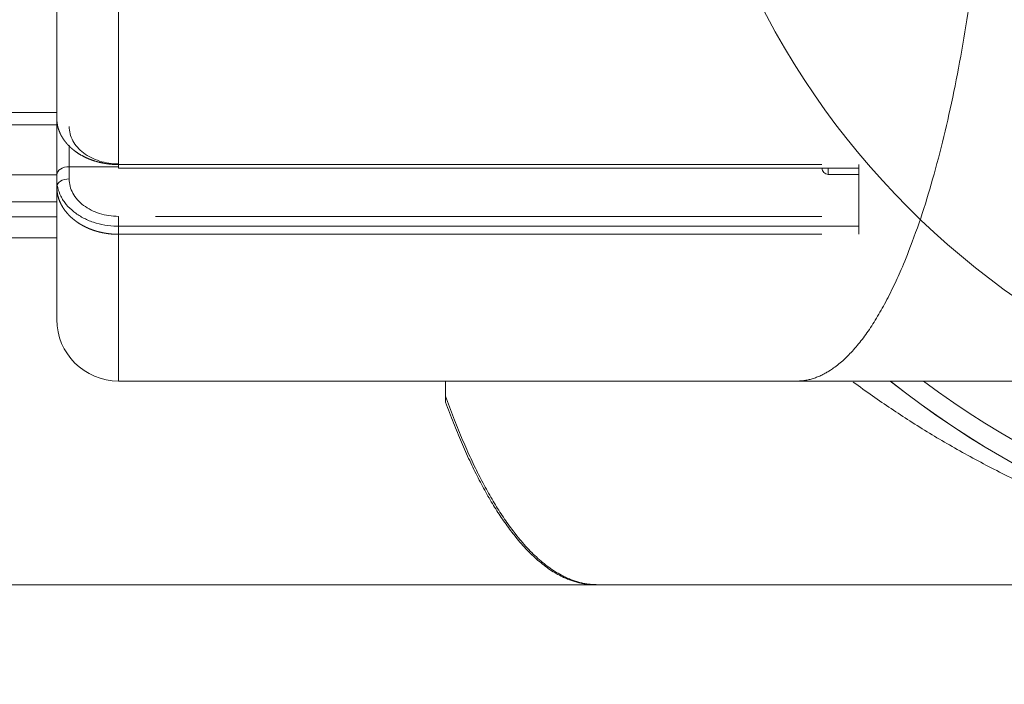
# Model space of a CAD drawing. Header units: millimetres. Extents: x 25069 to 61396, y 8621 to 21558.
# Tile 619 of 656: x 59112 to 59192, y 15310 to 15364. Entities that reach past the tile are written whole.
import ezdxf

# ---------------------------------------------------------------- set-up
doc = ezdxf.new("R2010")
doc.units = ezdxf.units.MM
doc.layers.add('10', color=7, linetype='Continuous')
doc.layers.add('dim', color=84, linetype='Continuous', lineweight=9)
doc.dimstyles.get("Standard").update_dxf_attribs({"dimtxt": 15, "dimasz": 5, "dimexe": 8, "dimexo": 5, "dimgap": 3, "dimtad": 0, "dimzin": 0, "dimdsep": 46, "dimtxsty": 'Standard', "dimblk": 'CLOSEDBLANK', "dimcen": 2, "dimclrd": 4, "dimclre": 3, "dimadec": 0, "dimazin": 0, "dimtfac": 1, "dimtofl": 0, "dimtmove": 0, "dimatfit": 3, "dimldrblk": 'CLOSEDBLANK', "dimfxl": 0, "dimtolj": 1, "dimtzin": 0, "dimarcsym": 0})

# ---------------------------------------------------------------- blocks, each defined once
blk = doc.blocks.new('_ClosedBlank')
at = {"color": 0, "linetype": 'ByBlock', "lineweight": -2}
for p, q in [((-1, 0.1667), (0, 0)), ((-1, 0.1667), (-1, -0.1667)), ((0, 0), (-1, -0.1667))]:
    blk.add_line(p, q, dxfattribs=at)
blk = doc.blocks.new('*D30')
at = {"layer": 'Defpoints', "color": 0, "lineweight": 18}
for p in [(58763.344, 15394.872), (59162.08, 15394.872), (59093.093, 14211.872)]:
    blk.add_point(p, dxfattribs=at)
at = {"layer": 'dim', "color": 3, "lineweight": -2}
for p, q in [((59142.08, 15394.872), (58743.344, 15394.872)), ((59073.093, 14211.872), (58743.344, 14211.872))]:
    blk.add_line(p, q, dxfattribs=at)
at = {"layer": 'dim', "color": 4, "lineweight": -3}
for p, q in [((58763.344, 15384.872), (58763.344, 15100.029)), ((58763.344, 14221.872), (58763.344, 14540.029))]:
    blk.add_line(p, q, dxfattribs=at)
at = {"layer": 'dim', "color": 4, "lineweight": -3, "xscale": 10, "yscale": 10, "zscale": 10}
for p, rotation in [((58763.344, 15394.872), 90), ((58763.344, 14211.872), 270)]:
    blk.add_blockref('_ClosedBlank', p, dxfattribs=dict(at, rotation=rotation))
at = {"layer": 'dim', "color": 0, "lineweight": 18, "insert": (58763.344, 14820.029), "char_height": 100, "attachment_point": 5, "rotation": 90}
blk.add_mtext('\\A1;1183.00', dxfattribs=at)

msp = doc.modelspace()

# ---------------------------------------------------------------- linework, layer by layer
at = {"layer": '10', "color": 7, "linetype": 'Continuous', "lineweight": 20}
for p, q in [((59115.093, 15356.162), (59115.093, 15385.7)), ((59120.093, 15373.85), (59120.093, 15352.419)), ((59094.593, 15356.629), (59115.094, 15356.629)), ((59115.093, 15356.162), (59115.093, 15351.593)), ((59094.593, 15355.629), (59115.094, 15355.629)), ((59116.093, 15354.005), (59116.093, 15352.247)), ((59116.093, 15352.247), (59116.093, 15351.258)), ((59120.094, 15352.247), (59116.093, 15352.247)), ((59120.093, 15352.419), (59177.093, 15352.419)), ((59120.093, 15352.419), (59120.093, 15352.127)), ((59120.093, 15352.127), (59180.093, 15352.127)), ((59177.093, 15352.127), (59177.093, 15352.122)), ((59177.593, 15351.622), (59177.593, 15352.127)), ((59180.093, 15352.419), (59180.093, 15346.767)), ((59091.999, 15351.595), (59115.094, 15351.595)), ((59115.093, 15351.597), (59115.093, 15351.192)), ((59115.093, 15350.604), (59115.093, 15351.593)), ((59177.593, 15351.622), (59180.093, 15351.622)), ((59115.093, 15339.872), (59115.093, 15350.604)), ((59097.593, 15349.391), (59115.094, 15349.391)), ((59094.593, 15348.173), (59115.094, 15348.173)), ((59120.093, 15348.223), (59120.093, 15346.767)), ((59123.094, 15348.223), (59177.093, 15348.223)), ((59120.093, 15347.417), (59180.093, 15347.417)), ((59115.094, 15346.488), (59094.593, 15346.488)), ((59177.093, 15346.767), (59120.093, 15346.767)), ((59120.093, 15346.767), (59120.093, 15334.872)), ((59120.093, 15334.872), (59175.032, 15334.872)), ((59146.593, 15334.873), (59146.593, 15333.16)), ((59146.593, 15333.648), (59146.593, 15334.873)), ((59175.032, 15334.872), (59282.908, 15334.872)), ((59094.593, 15318.372), (59158.884, 15318.372)), ((59158.707, 15318.372), (59230.093, 15318.372))]:
    msp.add_line(p, q, dxfattribs=at)
for centre, radius, start, end in [((59230.093, 15394.872), 65.014, 112.65187, 90), ((59177.593, 15352.122), 0.5, 180, 270), ((59120.093, 15339.872), 5, 180, 270), ((59230.093, 15394.872), 76.5, 231.65714, 268.94423), ((59230.093, 15394.872), 76.5, 231.6612, 268.9487), ((59230.093, 15394.872), 74.857, 233.27437, 270)]:
    msp.add_arc(centre, radius, start, end, dxfattribs=at)
for centre in [(59116.093, 15351.593), (59116.093, 15350.604)]:
    msp.add_ellipse(centre, major_axis=(1, 0), ratio=0.653863, start_param=1.570796, end_param=3.141593, dxfattribs=at)
for points, weights in [([(59175.032, 15334.872), (59181.965, 15334.872), (59187.661, 15349.618), (59190.09, 15373.85)], [1, 0.881128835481, 0.881128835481, 1]), ([(59190.09, 15373.85), (59187.661, 15349.618), (59181.965, 15334.872), (59175.032, 15334.872)], [1, 0.881128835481, 0.881128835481, 1]), ([(59146.593, 15333.648), (59150.171, 15323.644), (59154.413, 15318.372), (59158.884, 15318.372)], [1, 0.965843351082, 0.965843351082, 1]), ([(59146.593, 15333.16), (59150.138, 15323.47), (59154.314, 15318.372), (59158.707, 15318.372)], [1, 0.966962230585, 0.966962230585, 1])]:
    msp.add_rational_spline(points, weights, degree=3, dxfattribs=at)
for points, knots in [([(59115.093, 15356.162), (59115.093, 15356.153), (59115.094, 15356.135), (59115.094, 15356.108), (59115.095, 15356.082), (59115.095, 15356.055), (59115.097, 15356.029), (59115.098, 15356.003), (59115.1, 15355.976), (59115.101, 15355.95), (59115.104, 15355.924), (59115.106, 15355.898), (59115.108, 15355.872), (59115.111, 15355.846), (59115.114, 15355.821), (59115.118, 15355.795), (59115.121, 15355.769), (59115.125, 15355.744), (59115.129, 15355.718), (59115.133, 15355.693), (59115.137, 15355.668), (59115.142, 15355.643), (59115.147, 15355.618), (59115.152, 15355.593), (59115.157, 15355.568), (59115.162, 15355.543), (59115.168, 15355.518), (59115.174, 15355.494), (59115.18, 15355.469), (59115.186, 15355.445), (59115.193, 15355.42), (59115.199, 15355.396), (59115.206, 15355.372), (59115.213, 15355.348), (59115.22, 15355.324), (59115.228, 15355.3), (59115.235, 15355.277), (59115.243, 15355.253), (59115.251, 15355.23), (59115.259, 15355.206), (59115.268, 15355.183), (59115.276, 15355.16), (59115.285, 15355.137), (59115.294, 15355.114), (59115.303, 15355.091), (59115.312, 15355.068), (59115.321, 15355.046), (59115.331, 15355.023), (59115.341, 15355.001), (59115.35, 15354.978), (59115.36, 15354.956), (59115.371, 15354.934), (59115.381, 15354.912), (59115.391, 15354.89), (59115.402, 15354.869), (59115.413, 15354.847), (59115.424, 15354.825), (59115.435, 15354.804), (59115.446, 15354.783), (59115.457, 15354.761), (59115.469, 15354.74), (59115.48, 15354.719), (59115.492, 15354.699), (59115.504, 15354.678), (59115.516, 15354.657), (59115.528, 15354.637), (59115.54, 15354.616), (59115.553, 15354.596), (59115.565, 15354.576), (59115.578, 15354.556), (59115.59, 15354.536), (59115.603, 15354.516), (59115.616, 15354.497), (59115.629, 15354.477), (59115.643, 15354.458), (59115.656, 15354.438), (59115.669, 15354.419), (59115.683, 15354.4), (59115.696, 15354.381), (59115.71, 15354.362), (59115.724, 15354.343), (59115.738, 15354.325), (59115.752, 15354.306), (59115.766, 15354.288), (59115.78, 15354.27), (59115.795, 15354.252), (59115.809, 15354.234), (59115.823, 15354.216), (59115.838, 15354.198), (59115.853, 15354.18), (59115.867, 15354.163), (59115.882, 15354.145), (59115.897, 15354.128), (59115.912, 15354.111), (59115.927, 15354.094), (59115.942, 15354.077), (59115.957, 15354.06), (59115.972, 15354.043), (59115.988, 15354.027), (59116.003, 15354.01), (59116.019, 15353.994), (59116.034, 15353.977), (59116.05, 15353.961), (59116.065, 15353.945), (59116.081, 15353.929), (59116.097, 15353.914), (59116.113, 15353.898), (59116.128, 15353.882), (59116.144, 15353.867), (59116.16, 15353.852), (59116.176, 15353.836), (59116.192, 15353.821), (59116.209, 15353.806), (59116.225, 15353.791), (59116.241, 15353.777), (59116.257, 15353.762), (59116.273, 15353.748), (59116.29, 15353.733), (59116.306, 15353.719), (59116.322, 15353.705), (59116.339, 15353.691), (59116.355, 15353.677), (59116.372, 15353.663), (59116.388, 15353.649), (59116.405, 15353.636), (59116.422, 15353.622), (59116.438, 15353.609), (59116.455, 15353.595), (59116.471, 15353.582), (59116.488, 15353.569), (59116.505, 15353.556), (59116.521, 15353.543), (59116.538, 15353.531), (59116.566, 15353.51), (59116.605, 15353.481), (59116.655, 15353.445), (59116.706, 15353.409), (59116.758, 15353.374), (59116.81, 15353.339), (59116.863, 15353.305), (59116.916, 15353.272), (59116.97, 15353.239), (59117.025, 15353.207), (59117.08, 15353.176), (59117.135, 15353.145), (59117.191, 15353.114), (59117.248, 15353.085), (59117.305, 15353.055), (59117.362, 15353.027), (59117.42, 15352.999), (59117.479, 15352.972), (59117.538, 15352.945), (59117.597, 15352.919), (59117.656, 15352.894), (59117.716, 15352.869), (59117.777, 15352.845), (59117.837, 15352.822), (59117.899, 15352.799), (59117.96, 15352.777), (59118.022, 15352.756), (59118.084, 15352.735), (59118.146, 15352.715), (59118.209, 15352.695), (59118.272, 15352.677), (59118.335, 15352.658), (59118.398, 15352.641), (59118.462, 15352.624), (59118.526, 15352.608), (59118.59, 15352.592), (59118.654, 15352.578), (59118.719, 15352.563), (59118.783, 15352.55), (59118.848, 15352.537), (59118.913, 15352.525), (59118.978, 15352.513), (59119.043, 15352.503), (59119.109, 15352.492), (59119.174, 15352.483), (59119.24, 15352.474), (59119.305, 15352.466), (59119.371, 15352.458), (59119.437, 15352.451), (59119.502, 15352.445), (59119.568, 15352.44), (59119.634, 15352.435), (59119.699, 15352.431), (59119.765, 15352.427), (59119.831, 15352.424), (59119.897, 15352.422), (59119.962, 15352.42), (59120.028, 15352.419), (59120.072, 15352.419), (59120.093, 15352.419)], [0, 0, 0, 0, 0.004547, 0.009083, 0.013607, 0.018119, 0.02262, 0.027109, 0.031587, 0.036052, 0.040507, 0.044949, 0.04938, 0.0538, 0.058208, 0.062604, 0.066988, 0.071361, 0.075723, 0.080072, 0.08441, 0.088737, 0.093052, 0.097355, 0.101647, 0.105927, 0.110195, 0.114452, 0.118697, 0.122931, 0.127152, 0.131363, 0.135561, 0.139749, 0.143924, 0.148088, 0.15224, 0.156381, 0.160509, 0.164627, 0.168733, 0.172827, 0.176909, 0.18098, 0.185039, 0.189087, 0.193123, 0.197147, 0.20116, 0.205161, 0.209151, 0.213129, 0.217095, 0.22105, 0.224993, 0.228924, 0.232844, 0.236752, 0.240648, 0.244533, 0.248407, 0.252268, 0.256119, 0.259957, 0.263784, 0.267599, 0.271403, 0.275195, 0.278975, 0.282744, 0.286501, 0.290246, 0.29398, 0.297702, 0.301413, 0.305112, 0.308799, 0.312475, 0.316139, 0.319792, 0.323433, 0.327062, 0.33068, 0.334286, 0.33788, 0.341463, 0.345034, 0.348594, 0.352141, 0.355678, 0.359202, 0.362715, 0.366217, 0.369707, 0.373185, 0.376652, 0.380106, 0.38355, 0.386982, 0.390402, 0.39381, 0.397207, 0.400592, 0.403966, 0.407328, 0.410678, 0.414017, 0.417344, 0.42066, 0.423963, 0.427256, 0.430536, 0.433805, 0.437063, 0.440309, 0.443543, 0.446765, 0.449976, 0.453176, 0.456363, 0.459539, 0.462704, 0.465857, 0.468998, 0.472128, 0.475246, 0.478352, 0.481447, 0.48453, 0.487601, 0.490661, 0.493709, 0.496746, 0.499771, 0.508688, 0.517594, 0.52649, 0.535375, 0.544251, 0.553116, 0.56197, 0.570815, 0.579649, 0.588472, 0.597286, 0.606089, 0.614882, 0.623665, 0.632437, 0.6412, 0.649951, 0.658693, 0.667425, 0.676146, 0.684857, 0.693557, 0.702248, 0.710928, 0.719598, 0.728258, 0.736907, 0.745547, 0.754176, 0.762795, 0.771403, 0.780002, 0.78859, 0.797168, 0.805736, 0.814294, 0.822842, 0.831379, 0.839906, 0.848424, 0.85693, 0.865427, 0.873914, 0.88239, 0.890857, 0.899313, 0.907759, 0.916195, 0.924621, 0.933037, 0.941443, 0.949838, 0.958224, 0.966599, 0.974964, 0.98332, 0.991665, 1, 1, 1, 1]), ([(59120.093, 15352.473), (59119.829, 15352.473), (59119.567, 15352.492), (59119.05, 15352.571), (59118.798, 15352.629), (59118.317, 15352.781), (59118.084, 15352.876), (59117.647, 15353.098), (59117.446, 15353.224), (59117.078, 15353.504), (59116.909, 15353.66), (59116.62, 15353.99), (59116.497, 15354.164), (59116.297, 15354.531), (59116.22, 15354.724), (59116.119, 15355.111), (59116.093, 15355.308), (59116.093, 15355.508)], [0, 0, 0, 0, 0.125, 0.125, 0.25, 0.25, 0.375, 0.375, 0.5, 0.5, 0.625, 0.625, 0.75, 0.75, 0.875, 0.875, 1, 1, 1, 1]), ([(59115.093, 15351.192), (59115.094, 15350.984), (59115.118, 15350.775), (59115.221, 15350.321), (59115.307, 15350.082), (59115.482, 15349.736), (59115.548, 15349.623), (59115.694, 15349.401), (59115.775, 15349.291), (59116.038, 15348.976), (59116.237, 15348.781), (59116.686, 15348.422), (59116.938, 15348.256), (59117.471, 15347.97), (59117.754, 15347.848), (59118.354, 15347.645), (59118.668, 15347.566), (59119.303, 15347.456), (59119.63, 15347.425), (59120.004, 15347.417), (59120.049, 15347.417), (59120.093, 15347.417)], [0, 0, 0, 0, 0.105896, 0.105896, 0.231191, 0.231191, 0.293838, 0.293838, 0.356486, 0.356486, 0.481781, 0.481781, 0.607075, 0.607075, 0.73237, 0.73237, 0.857665, 0.857665, 0.98296, 0.98296, 1, 1, 1, 1]), ([(59116.093, 15351.258), (59116.093, 15351.057), (59116.119, 15350.86), (59116.222, 15350.468), (59116.299, 15350.277), (59116.498, 15349.913), (59116.622, 15349.736), (59116.914, 15349.405), (59117.08, 15349.252), (59117.448, 15348.972), (59117.654, 15348.844), (59118.089, 15348.624), (59118.319, 15348.53), (59118.803, 15348.378), (59119.057, 15348.32), (59119.569, 15348.242), (59119.829, 15348.223), (59120.093, 15348.223)], [0, 0, 0, 0, 0.125, 0.125, 0.25, 0.25, 0.375, 0.375, 0.5, 0.5, 0.625, 0.625, 0.75, 0.75, 0.875, 0.875, 1, 1, 1, 1]), ([(59120.093, 15346.767), (59120.082, 15346.767), (59120.058, 15346.767), (59120.022, 15346.767), (59119.987, 15346.768), (59119.951, 15346.769), (59119.916, 15346.769), (59119.88, 15346.77), (59119.845, 15346.772), (59119.809, 15346.773), (59119.774, 15346.775), (59119.738, 15346.777), (59119.702, 15346.779), (59119.667, 15346.781), (59119.631, 15346.783), (59119.595, 15346.786), (59119.56, 15346.789), (59119.524, 15346.792), (59119.489, 15346.795), (59119.453, 15346.799), (59119.417, 15346.802), (59119.382, 15346.806), (59119.346, 15346.81), (59119.311, 15346.814), (59119.275, 15346.819), (59119.24, 15346.823), (59119.204, 15346.828), (59119.169, 15346.833), (59119.133, 15346.838), (59119.098, 15346.844), (59119.063, 15346.849), (59119.027, 15346.855), (59118.992, 15346.861), (59118.957, 15346.867), (59118.921, 15346.874), (59118.886, 15346.88), (59118.851, 15346.887), (59118.816, 15346.894), (59118.781, 15346.901), (59118.746, 15346.909), (59118.711, 15346.916), (59118.676, 15346.924), (59118.641, 15346.932), (59118.606, 15346.94), (59118.572, 15346.949), (59118.537, 15346.957), (59118.502, 15346.966), (59118.468, 15346.975), (59118.433, 15346.984), (59118.399, 15346.994), (59118.364, 15347.003), (59118.33, 15347.013), (59118.296, 15347.023), (59118.262, 15347.033), (59118.227, 15347.044), (59118.193, 15347.054), (59118.16, 15347.065), (59118.126, 15347.076), (59118.092, 15347.087), (59118.058, 15347.099), (59118.025, 15347.11), (59117.991, 15347.122), (59117.958, 15347.134), (59117.925, 15347.146), (59117.891, 15347.159), (59117.858, 15347.171), (59117.825, 15347.184), (59117.792, 15347.197), (59117.76, 15347.21), (59117.727, 15347.223), (59117.694, 15347.237), (59117.662, 15347.251), (59117.629, 15347.265), (59117.597, 15347.279), (59117.565, 15347.293), (59117.533, 15347.308), (59117.501, 15347.322), (59117.469, 15347.337), (59117.438, 15347.352), (59117.406, 15347.368), (59117.375, 15347.383), (59117.344, 15347.399), (59117.313, 15347.415), (59117.282, 15347.431), (59117.251, 15347.447), (59117.22, 15347.463), (59117.19, 15347.48), (59117.159, 15347.497), (59117.129, 15347.513), (59117.099, 15347.531), (59117.069, 15347.548), (59117.039, 15347.565), (59117.009, 15347.583), (59116.98, 15347.601), (59116.951, 15347.619), (59116.921, 15347.637), (59116.892, 15347.656), (59116.864, 15347.674), (59116.835, 15347.693), (59116.806, 15347.712), (59116.778, 15347.731), (59116.75, 15347.75), (59116.722, 15347.77), (59116.694, 15347.79), (59116.666, 15347.809), (59116.639, 15347.829), (59116.612, 15347.849), (59116.584, 15347.87), (59116.555, 15347.892), (59116.524, 15347.916), (59116.49, 15347.943), (59116.457, 15347.97), (59116.424, 15347.997), (59116.391, 15348.025), (59116.357, 15348.053), (59116.325, 15348.082), (59116.292, 15348.111), (59116.259, 15348.14), (59116.227, 15348.17), (59116.194, 15348.201), (59116.162, 15348.232), (59116.13, 15348.263), (59116.099, 15348.295), (59116.067, 15348.328), (59116.036, 15348.361), (59116.005, 15348.394), (59115.974, 15348.428), (59115.943, 15348.462), (59115.913, 15348.497), (59115.883, 15348.533), (59115.854, 15348.568), (59115.825, 15348.605), (59115.796, 15348.642), (59115.767, 15348.679), (59115.739, 15348.717), (59115.711, 15348.755), (59115.684, 15348.794), (59115.657, 15348.833), (59115.63, 15348.873), (59115.604, 15348.913), (59115.578, 15348.954), (59115.553, 15348.995), (59115.529, 15349.037), (59115.504, 15349.079), (59115.481, 15349.121), (59115.458, 15349.165), (59115.435, 15349.208), (59115.413, 15349.252), (59115.392, 15349.297), (59115.371, 15349.342), (59115.351, 15349.387), (59115.331, 15349.433), (59115.312, 15349.48), (59115.294, 15349.527), (59115.276, 15349.574), (59115.26, 15349.622), (59115.243, 15349.67), (59115.228, 15349.718), (59115.213, 15349.767), (59115.199, 15349.817), (59115.186, 15349.867), (59115.174, 15349.917), (59115.162, 15349.968), (59115.152, 15350.019), (59115.142, 15350.07), (59115.133, 15350.122), (59115.125, 15350.174), (59115.117, 15350.227), (59115.111, 15350.28), (59115.106, 15350.333), (59115.101, 15350.386), (59115.098, 15350.44), (59115.095, 15350.494), (59115.094, 15350.549), (59115.094, 15350.585), (59115.093, 15350.604)], [0, 0, 0, 0, 0.004513, 0.009029, 0.013548, 0.018069, 0.022594, 0.027122, 0.031652, 0.036186, 0.040722, 0.045262, 0.049804, 0.05435, 0.058898, 0.063449, 0.068004, 0.072561, 0.077121, 0.081684, 0.086251, 0.09082, 0.095392, 0.099967, 0.104545, 0.109126, 0.11371, 0.118297, 0.122887, 0.12748, 0.132075, 0.136674, 0.141276, 0.145881, 0.150489, 0.155099, 0.159713, 0.16433, 0.168949, 0.173572, 0.178198, 0.182826, 0.187458, 0.192093, 0.19673, 0.201371, 0.206014, 0.210661, 0.21531, 0.219963, 0.224618, 0.229277, 0.233938, 0.238603, 0.24327, 0.247941, 0.252614, 0.257291, 0.26197, 0.266653, 0.271338, 0.276026, 0.280718, 0.285412, 0.29011, 0.29481, 0.299514, 0.30422, 0.308929, 0.313642, 0.318357, 0.323076, 0.327797, 0.332522, 0.337249, 0.34198, 0.346713, 0.35145, 0.356189, 0.360931, 0.365677, 0.370425, 0.375177, 0.379932, 0.384689, 0.38945, 0.394213, 0.39898, 0.403749, 0.408522, 0.413298, 0.418076, 0.422858, 0.427643, 0.43243, 0.437221, 0.442015, 0.446811, 0.451611, 0.456414, 0.46122, 0.466029, 0.470841, 0.475655, 0.480473, 0.485294, 0.490118, 0.494945, 0.499775, 0.505842, 0.511955, 0.518115, 0.524321, 0.530574, 0.536873, 0.543219, 0.549612, 0.556051, 0.562536, 0.569068, 0.575647, 0.582272, 0.588943, 0.595662, 0.602426, 0.609237, 0.616095, 0.623, 0.629951, 0.636948, 0.643992, 0.651082, 0.658219, 0.665403, 0.672633, 0.67991, 0.687233, 0.694603, 0.702019, 0.709482, 0.716991, 0.724547, 0.73215, 0.739799, 0.747494, 0.755236, 0.763025, 0.77086, 0.778742, 0.78667, 0.794645, 0.802666, 0.810734, 0.818848, 0.827009, 0.835217, 0.843471, 0.851771, 0.860118, 0.868512, 0.876952, 0.885439, 0.893972, 0.902552, 0.911178, 0.919851, 0.92857, 0.937336, 0.946149, 0.955008, 0.963913, 0.972865, 0.981863, 0.990908, 1, 1, 1, 1]), ([(59228.398, 15318.388), (59228.393, 15318.389), (59228.345, 15318.389), (59228.254, 15318.391), (59228.124, 15318.394), (59227.995, 15318.397), (59227.869, 15318.4), (59227.744, 15318.404), (59227.621, 15318.407), (59227.499, 15318.411), (59227.379, 15318.414), (59227.261, 15318.418), (59227.144, 15318.422), (59227.029, 15318.426), (59226.916, 15318.43), (59226.804, 15318.434), (59226.694, 15318.438), (59226.585, 15318.443), (59226.479, 15318.447), (59226.374, 15318.452), (59226.27, 15318.456), (59226.169, 15318.461), (59226.068, 15318.465), (59225.97, 15318.47), (59225.873, 15318.475), (59225.778, 15318.479), (59225.685, 15318.484), (59225.593, 15318.489), (59225.503, 15318.493), (59225.414, 15318.498), (59225.327, 15318.503), (59225.242, 15318.508), (59225.159, 15318.512), (59225.077, 15318.517), (59224.997, 15318.522), (59224.918, 15318.526), (59224.361, 15318.56), (59223.352, 15318.63), (59221.92, 15318.754), (59220.569, 15318.893), (59218.594, 15319.126), (59216.034, 15319.498), (59212.932, 15320.069), (59210.032, 15320.709), (59207.233, 15321.426), (59204.505, 15322.224), (59201.816, 15323.108), (59199.237, 15324.051), (59196.768, 15325.045), (59193.961, 15326.277), (59190.848, 15327.791), (59187.459, 15329.641), (59184.252, 15331.588), (59181.664, 15333.323), (59180.151, 15334.415), (59179.634, 15334.798)], [0, 0, 0, 0, 0.000254, 0.002852, 0.005416, 0.007948, 0.010447, 0.012913, 0.015346, 0.017747, 0.020115, 0.022451, 0.024754, 0.027024, 0.029261, 0.031466, 0.033638, 0.035777, 0.037883, 0.039957, 0.041998, 0.044007, 0.045983, 0.047926, 0.049836, 0.051714, 0.053559, 0.055371, 0.05715, 0.058897, 0.060611, 0.062293, 0.063942, 0.065558, 0.067141, 0.068692, 0.07021, 0.100148, 0.128475, 0.155189, 0.180291, 0.245829, 0.307569, 0.365512, 0.419659, 0.47609, 0.530634, 0.583292, 0.634067, 0.682961, 0.757661, 0.829596, 0.898781, 0.965232, 1, 1, 1, 1])]:
    msp.add_open_spline(points, degree=3, knots=knots, dxfattribs=at)

# ---------------------------------------------------------------- dimensions: what is measured, and where the dimension line sits
at = {"layer": 'dim', "lineweight": 18}
dim = msp.add_linear_dim(base=(58763.344, 15394.872), p1=(59093.093, 14211.872), p2=(59162.08, 15394.872), angle=90, dimstyle='Standard', override={"dimscale": 2, "dimtxt": 50, "dimexe": 10, "dimexo": 10, "dimgap": 15, "dimlwd": 65533}, dxfattribs=at)
dim.commit()
dim.dimension.update_dxf_attribs({"geometry": '*D30', "text_midpoint": (58763.344, 14820.029), "dimtype": 160})

doc.saveas('drawing.dxf')
